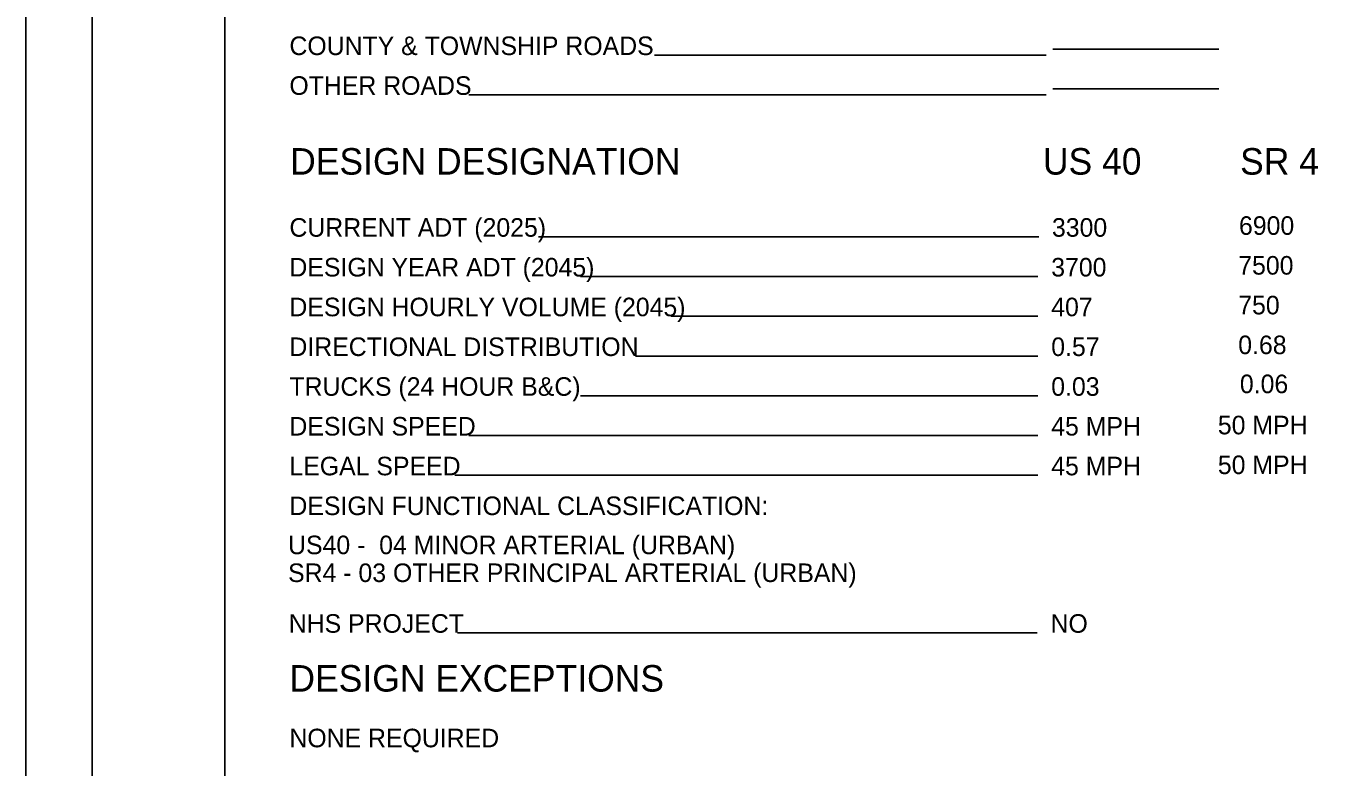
# Model space of a CAD drawing. Extents: x 0 to 34, y 0 to 22.
# Drawn here: x 0 to 9.77, y 5.51 to 11.1 of the extents above; entities that cross this region are included whole.
import ezdxf

# ---------------------------------------------------------------- set-up
doc = ezdxf.new("R2010")
doc.units = 0
for name, color, linetype in [('SH_Border', 7, 'Continuous'), ('SH_Cut_Line', 7, 'Continuous'), ('SH_Data', 7, 'Continuous'), ('SH_Text', 7, 'Continuous')]:
    doc.layers.add(name, color=color, linetype=linetype)

msp = doc.modelspace()

# ---------------------------------------------------------------- linework, layer by layer
at = {"layer": 'SH_Border'}
for points in [[(0.5, 21.5), (1.5, 21.5), (1.5, 0.5), (0.5, 0.5)], [(1.5, 21.5), (33.5, 21.5), (33.5, 0.5), (1.5, 0.5)]]:
    msp.add_lwpolyline(points, close=True, dxfattribs=at)
at = {"layer": 'SH_Cut_Line'}
msp.add_lwpolyline([(0, 0), (34, 0), (34, 22), (0, 22)], close=True, dxfattribs=at)
at = {"layer": 'SH_Data'}
for p, q in [((7.6918, 10.8807), (4.7371, 10.8807)), ((8.9918, 10.9264), (7.7418, 10.9264)), ((7.6918, 10.5807), (3.3389, 10.5807)), ((8.9918, 10.6264), (7.7418, 10.6264)), ((7.6342, 9.5103), (3.8629, 9.5103)), ((7.6287, 9.2103), (4.1803, 9.2103)), ((7.6287, 8.9103), (4.8641, 8.9103)), ((7.6287, 8.6103), (4.5955, 8.6103)), ((7.6287, 8.3103), (4.1803, 8.3103)), ((7.6287, 8.0103), (3.3378, 8.0103)), ((7.6287, 7.7103), (3.234, 7.7103)), ((7.6236, 6.5226), (3.2537, 6.5226))]:
    msp.add_line(p, q, dxfattribs=at)

# ---------------------------------------------------------------- texts
for s, p in [('DESIGN DESIGNATION', (1.9918, 9.9787)), (' US 40          SR 4', (7.5918, 9.9787))]:
    msp.add_text(s, height=0.2, dxfattribs=at).set_placement(p)
at = {"layer": 'SH_Text'}
for s, height, p in [('COUNTY & TOWNSHIP ROADS', 0.14, (1.9862, 10.8807)), ('OTHER ROADS', 0.14, (1.9862, 10.5807)), ('CURRENT ADT (2025)', 0.14, (1.9862, 9.5103)), ('3300', 0.14, (7.7342, 9.5103)), ('6900', 0.14, (9.144, 9.5245)), ('DESIGN YEAR ADT (2045)', 0.14, (1.9862, 9.2103)), ('3700', 0.14, (7.7287, 9.2103)), ('7500', 0.14, (9.1384, 9.2245)), ('DESIGN HOURLY VOLUME (2045)', 0.14, (1.9862, 8.9103)), ('407', 0.14, (7.7287, 8.9103)), ('750', 0.14, (9.1384, 8.9245)), ('DIRECTIONAL DISTRIBUTION', 0.14, (1.9862, 8.6103)), ('0.57', 0.14, (7.7287, 8.6103)), ('0.68', 0.14, (9.1384, 8.6245)), ('TRUCKS (24 HOUR B&C)', 0.14, (1.9862, 8.3103)), ('0.03', 0.14, (7.7287, 8.3103)), ('0.06', 0.14, (9.1509, 8.33)), ('DESIGN SPEED', 0.14, (1.9862, 8.0103)), ('45 MPH', 0.14, (7.7287, 8.0103)), ('50 MPH', 0.14, (8.9847, 8.0196)), ('LEGAL SPEED', 0.14, (1.9862, 7.7103)), ('45 MPH', 0.14, (7.7287, 7.7103)), ('50 MPH', 0.14, (8.9847, 7.7196)), ('DESIGN FUNCTIONAL CLASSIFICATION:', 0.14, (1.9862, 7.4103)), ('US40 -  04 MINOR ARTERIAL (URBAN)', 0.14, (1.9761, 7.1152)), ('SR4 - 03 OTHER PRINCIPAL ARTERIAL (URBAN)', 0.14, (1.9761, 6.9052)), ('NHS PROJECT', 0.14, (1.9811, 6.5226)), ('NO', 0.14, (7.7236, 6.5226)), ('DESIGN EXCEPTIONS', 0.2, (1.9862, 6.0785)), ('NONE REQUIRED', 0.14, (1.9862, 5.6585))]:
    msp.add_text(s, height=height, dxfattribs=at).set_placement(p)

doc.saveas('drawing.dxf')
